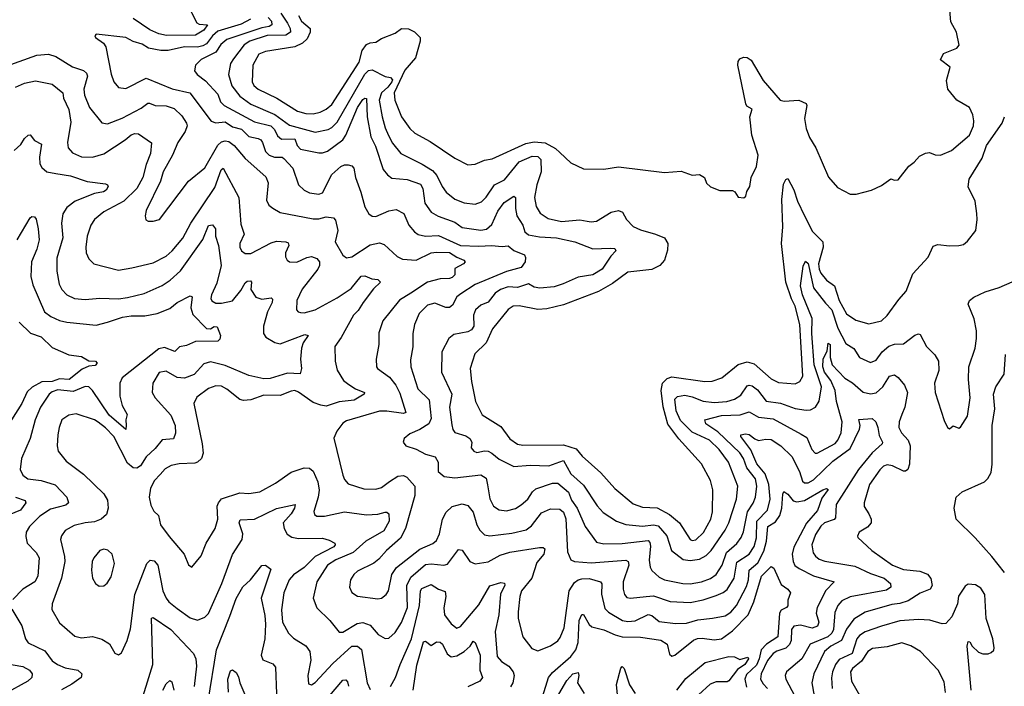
# Model space of a CAD drawing. Extents: x 1933546 to 2138868, y 524910 to 667279.
# Tile 296 of 466: x 2029748 to 2035102, y 628466 to 632093. Entities that reach past the tile are written whole.
import ezdxf

# ---------------------------------------------------------------- set-up
doc = ezdxf.new("R2010")
doc.units = 0

msp = doc.modelspace()

# ---------------------------------------------------------------- linework, layer by layer
at = {"layer": '0CON10XD'}
for points in [[(2030651.7, 632191.7), (2030711.1, 632075), (2030725, 632067.6), (2030770, 632065), (2030750.5, 632035), (2030705, 632009), (2030546.9, 632006.9), (2030505, 632016.5), (2030456.8, 632036.8), (2030365, 632099.3)], [(2031099.5, 632105), (2031117.1, 632085), (2031118.7, 632065), (2031105.6, 632055), (2031065, 632048.9), (2030875.3, 631985), (2030842.7, 631957.3), (2030815, 631915.6), (2030735, 631875.3), (2030704.4, 631845), (2030699.2, 631815), (2030714.2, 631794.2), (2030759.6, 631759.6), (2030825, 631687.1), (2030840, 631645), (2030860.4, 631625), (2031025, 631536.5), (2031114.4, 631514.4), (2031133.3, 631495), (2031151, 631461), (2031172.2, 631442.2), (2031244.8, 631444.8), (2031257.8, 631407.8), (2031275, 631389.1), (2031375, 631367.7), (2031395, 631367.7), (2031422.2, 631377.8), (2031505, 631439.7), (2031521.1, 631465), (2031585, 631614.6), (2031615, 631658.2), (2031625, 631665.7), (2031634, 631664), (2031638.5, 631565), (2031658.6, 631455), (2031682.8, 631405), (2031725, 631278), (2031747.7, 631247.7), (2031771.2, 631231.2), (2031855, 631223.1), (2031928.7, 631198.7), (2031940.3, 631175), (2031950.9, 631095), (2031985.2, 631045.2), (2032023.8, 631023.8), (2032115, 630991), (2032155, 630962.4), (2032255, 630946.9), (2032287.5, 630952.5), (2032315, 630978.9), (2032349, 631051), (2032381.9, 631098.1), (2032435, 631132.5), (2032444.4, 631124.4), (2032443.7, 631065), (2032451, 631025), (2032483.7, 630975), (2032495, 630937.9), (2032515, 630921.9), (2032575, 630910.6), (2032667.5, 630905), (2032766.7, 630885), (2032865, 630845.5), (2032959.7, 630849.7), (2032985, 630848), (2032989.2, 630835), (2032963.3, 630806.7), (2032915.4, 630735), (2032865.8, 630705), (2032785, 630692.5), (2032704.2, 630655), (2032655, 630640), (2032577.5, 630632.5), (2032545, 630638.2), (2032515, 630656.5), (2032455, 630636.2), (2032405, 630638.7), (2032363.5, 630625), (2032334.7, 630605), (2032295, 630555.5), (2032255, 630539.4), (2032226, 630514), (2032216.8, 630485), (2032217.6, 630425), (2032205, 630405.5), (2032185, 630394.6), (2032109.8, 630380.2), (2032081.6, 630358.4), (2032043.3, 630285), (2032041.8, 630175), (2032097.8, 630055), (2032085.3, 629985), (2032098.1, 629888.1), (2032103.7, 629863.7), (2032115, 629847.8), (2032175, 629829.6), (2032195.6, 629815), (2032206.5, 629795), (2032203.5, 629763.5), (2032218, 629745), (2032235, 629738.2), (2032275, 629747.3), (2032295, 629745.3), (2032316.2, 629735), (2032355, 629701.9), (2032435, 629661.8), (2032525, 629670), (2032625, 629665.2), (2032705, 629694.6), (2032745, 629622.5), (2032815, 629560.4), (2032888.5, 629448.5), (2032921, 629411), (2032994, 629364), (2033045, 629346.6), (2033135, 629337.3), (2033195, 629345.6), (2033219.5, 629339.5), (2033266.9, 629285), (2033293.2, 629205), (2033355.8, 629155.8), (2033395, 629151.2), (2033445, 629157.2), (2033481.4, 629178.6), (2033508.6, 629205), (2033584.7, 629315), (2033604.7, 629355), (2033646.4, 629485), (2033654.1, 629555), (2033602, 629685), (2033551.9, 629755), (2033499.3, 629805), (2033405, 629849.2), (2033341.5, 629911.5), (2033317.3, 629965), (2033311, 630029), (2033325, 630042.8), (2033365, 630050), (2033405, 630041.3), (2033465, 630017.6), (2033525, 630009.8), (2033594.3, 630015.7), (2033635, 630028.1), (2033669.1, 630050.9), (2033705, 630100), (2033715, 630105.3), (2033730.5, 630100.5), (2033759.8, 630079.8), (2033808.3, 630018.3), (2033885.9, 630005.9), (2033965, 629978.4), (2034025, 629968.9), (2034049.1, 629970.9), (2034075, 629985.6), (2034095, 630017.5), (2034107.9, 630095), (2034068.3, 630215), (2034055.2, 630384.8), (2034057.7, 630467.7), (2034005.5, 630595), (2033994.5, 630645), (2034007.9, 630752.1), (2034021.2, 630778.8), (2034035, 630766.2), (2034064.5, 630634.5), (2034130, 630550), (2034165, 630514.6), (2034196.3, 630415), (2034240.3, 630330.3), (2034283.4, 630303.4), (2034315.3, 630255.3), (2034375, 630227.3), (2034405, 630240), (2034437.5, 630285), (2034475, 630317.2), (2034505, 630328.2), (2034555, 630329.4), (2034615, 630376.7), (2034635, 630384.2), (2034645, 630379.2), (2034679.1, 630315), (2034725, 630270), (2034743.8, 630235), (2034746.2, 630185), (2034723.6, 630115), (2034725.8, 630065), (2034775, 629912.5), (2034793.3, 629875), (2034805, 629867.5), (2034825, 629883.3), (2034855, 629870), (2034865, 629876.2), (2034902.2, 629935), (2034917.1, 630035), (2034907.5, 630135), (2034909.5, 630205), (2034943.5, 630305), (2034951.2, 630358.8), (2034950.6, 630400.6), (2034937.7, 630465), (2034905.6, 630545), (2034912.5, 630565), (2034936.4, 630583.6), (2034998.3, 630611.7), (2035075, 630635.7), (2035145, 630667.1)], [(2031167.9, 632127.9), (2031205, 632073.3), (2031218.3, 632045), (2031220.3, 632025), (2031195, 632007.7), (2031093.2, 632006.8), (2031000.4, 631975), (2030968.7, 631955), (2030910.5, 631880.5), (2030895.3, 631855), (2030884, 631795), (2030902.2, 631732.2), (2030945.8, 631675.8), (2031005, 631633.4), (2031136.1, 631576.1), (2031215, 631519.3), (2031355, 631481.6), (2031425, 631495.3), (2031445, 631506.1), (2031474.8, 631535.2), (2031624.6, 631795.4), (2031645, 631815.3), (2031665, 631820), (2031735, 631783.6), (2031765, 631778.2), (2031775, 631765.8), (2031771.1, 631755), (2031749.9, 631725), (2031715.9, 631695), (2031703.8, 631655), (2031718.6, 631565), (2031735, 631504.2), (2031753.3, 631463.3), (2031775, 631420.9), (2031820.5, 631365), (2031937.2, 631307.2), (2031992.2, 631272.2), (2032017.1, 631245), (2032045.2, 631185.2), (2032068.2, 631155), (2032115, 631115.4), (2032165, 631095.4), (2032225, 631088.7), (2032259, 631101), (2032285, 631126.4), (2032330.4, 631195), (2032385, 631221.3), (2032465, 631320), (2032535, 631350.7), (2032565, 631348.4), (2032582, 631332), (2032584.1, 631265), (2032559.5, 631195), (2032548.1, 631125), (2032556.8, 631076.8), (2032579.4, 631039.4), (2032621.3, 631011.3), (2032695, 630995.4), (2032794.2, 631004.2), (2032835, 630996), (2032855, 630992.2), (2032885, 630997.2), (2032964.4, 631045), (2033005, 631054.6), (2033025.5, 631045), (2033047.9, 631005), (2033085, 630967.8), (2033125, 630948.6), (2033205, 630926.5), (2033255.3, 630905.3), (2033273.5, 630875), (2033271.8, 630838.2), (2033254.2, 630785), (2033228.5, 630755), (2033185, 630733.1), (2033055, 630718.9), (2032972.4, 630657.6), (2032896.5, 630613.5), (2032705, 630540.7), (2032615, 630518.8), (2032565, 630516.2), (2032465, 630536.7), (2032432, 630535), (2032404.8, 630515.2), (2032319.3, 630410.7), (2032284.5, 630335.5), (2032222.5, 630275), (2032198.2, 630195), (2032204.7, 630125), (2032226.5, 630016.5), (2032262.7, 629942.7), (2032365, 629880.4), (2032413.3, 629813.3), (2032455, 629784), (2032485, 629778.1), (2032705, 629780.3), (2032775, 629758.5), (2032807.4, 629717.4), (2032908.2, 629628.2), (2032985, 629541.8), (2033085, 629458.8), (2033135, 629440.3), (2033215, 629436.9), (2033281.1, 629401.1), (2033336.8, 629355), (2033393.5, 629265), (2033405, 629259.1), (2033425, 629262.5), (2033467.1, 629302.9), (2033506.3, 629375), (2033516.2, 629416.2), (2033517.1, 629535), (2033504, 629585), (2033455, 629675.7), (2033332.9, 629812.9), (2033272.4, 629892.4), (2033246.5, 629986.5), (2033237.1, 630075), (2033244.4, 630115.6), (2033268.4, 630141.6), (2033295, 630149.3), (2033473.5, 630123.5), (2033514.1, 630125.9), (2033566.2, 630143.8), (2033655, 630216.9), (2033705, 630230.7), (2033741.4, 630221.4), (2033835, 630138.5), (2033875, 630118.8), (2033965, 630112.2), (2033990, 630125), (2034007.4, 630152.6), (2033991.1, 630435), (2033965.2, 630535), (2033944.8, 630574.8), (2033914.4, 630665), (2033890.4, 630875), (2033898.8, 630965), (2033892.9, 631115), (2033902.1, 631197.9), (2033915, 631223.8), (2033925, 631228.8), (2033957.8, 631167.8), (2033977, 631105), (2034016.4, 631026.4), (2034060, 630940), (2034115.8, 630885), (2034116.7, 630855), (2034091.9, 630765), (2034094.8, 630735.2), (2034104.1, 630714.1), (2034135, 630676.3), (2034179.4, 630645), (2034203.8, 630565), (2034245, 630492.5), (2034295, 630457.7), (2034365, 630438.2), (2034435, 630453.5), (2034465, 630483.1), (2034528.8, 630571.2), (2034568.9, 630615), (2034605, 630710), (2034689.1, 630800.9), (2034715, 630860), (2034740.6, 630869.4), (2034805, 630861.9), (2034855.7, 630864.3), (2034879.7, 630870.3), (2034902.1, 630887.9), (2034947.5, 630945), (2034955.6, 631005), (2034952.5, 631037.5)], [(2031265, 632116.2), (2031280.3, 632085), (2031327.2, 632045), (2031327.9, 632025), (2031311, 631989), (2031285.5, 631965), (2031245, 631944.3), (2031085, 631920.3), (2031048.9, 631905), (2031015.9, 631845), (2031012.4, 631755), (2031021.5, 631735), (2031045.5, 631715.5), (2031145.8, 631665.8), (2031258.5, 631595), (2031305, 631581.4), (2031345, 631580.7), (2031381.4, 631588.6), (2031415, 631605.3), (2031445, 631630.8), (2031595, 631862.1), (2031610.2, 631925), (2031633.3, 631956.7), (2031655, 631967.2), (2031685, 631970.8), (2031715, 631989.4), (2031790.2, 632019.8), (2031825, 632044.3), (2031863.2, 632043.2), (2031895, 632025.7), (2031925.7, 631995), (2031926.9, 631975), (2031900.4, 631885), (2031841.8, 631818.2), (2031784.8, 631695), (2031787.8, 631655), (2031824.1, 631565), (2031870.1, 631500.1), (2031897.1, 631475), (2031980.1, 631430.1), (2032115, 631338.9), (2032185, 631303.1), (2032225, 631305.8), (2032275, 631327.5), (2032316.7, 631335), (2032501, 631419), (2032545, 631427.4), (2032605, 631421.9), (2032661.5, 631391.5), (2032685, 631369.2), (2032745, 631313.8), (2032815, 631282), (2032925, 631280), (2033005, 631292.5), (2033255, 631261.2), (2033345, 631268.8), (2033405, 631246.7), (2033445, 631250), (2033472.5, 631235), (2033483.9, 631203.9), (2033505, 631182.5), (2033555, 631162.5), (2033625, 631163.3), (2033636.4, 631156.4), (2033655, 631126.7), (2033685.7, 631124.3), (2033696.7, 631133.3), (2033702.3, 631157.7), (2033718.8, 631185), (2033726.7, 631235), (2033755.7, 631294.3), (2033763.8, 631355), (2033729.1, 631465), (2033718.5, 631565), (2033731.2, 631605), (2033703, 631623), (2033696.1, 631635), (2033653.3, 631845), (2033654.4, 631865.6), (2033665, 631878.8), (2033685, 631888.8), (2033703.6, 631886.4), (2033725, 631872.5), (2033791.7, 631761.7), (2033883.9, 631653.9), (2033905, 631649.4), (2033985, 631655.6), (2034025, 631637.5), (2034028.8, 631625), (2034016, 631555), (2034025, 631500), (2034042.3, 631452.3), (2034076.7, 631395), (2034146.4, 631236.4), (2034195, 631180), (2034263.6, 631143.6), (2034296.4, 631143.6), (2034380, 631165), (2034435, 631190), (2034485, 631226.7), (2034505, 631218.8), (2034525, 631222), (2034583.6, 631296.4), (2034613, 631317), (2034640.7, 631349.3), (2034673, 631367), (2034695, 631370), (2034727, 631357), (2034755, 631356.2), (2034815, 631381.2), (2034914, 631465), (2034934, 631515), (2034937, 631543), (2034930.8, 631575), (2034913.3, 631615), (2034844.1, 631654.1), (2034796, 631715), (2034788.3, 631761.7), (2034808.8, 631835), (2034756, 631875), (2034772.1, 631907.9), (2034845, 631937.5), (2034856.8, 631953.2), (2034842.7, 632025), (2034811.6, 632081.6), (2034805.9, 632145)], [(2031002.7, 632095), (2030952.6, 632067.4), (2030825, 632029.4), (2030797.4, 632005), (2030765, 631961.1), (2030745, 631950.2), (2030715, 631943.9), (2030645, 631944.4), (2030555, 631925.7), (2030515.7, 631925.7), (2030448.5, 631938.5), (2030415, 631959.2), (2030365, 631974.5), (2030325, 631995.5), (2030165, 632013.3), (2030156.7, 632005), (2030161.2, 631995), (2030203.8, 631965), (2030216.2, 631945), (2030245.5, 631795.5), (2030259.4, 631755), (2030285, 631724.3), (2030325, 631718.1), (2030435.3, 631775.3), (2030576.8, 631716.8), (2030674.3, 631694.3), (2030790.1, 631540.1), (2030815, 631531.6), (2030865, 631537.5), (2030905, 631509), (2030955, 631497.6), (2030995, 631456.8), (2031045, 631446.8), (2031058.7, 631438.7), (2031068.8, 631425), (2031085, 631375.5), (2031104.5, 631355), (2031134.3, 631344.3), (2031174.7, 631344.7), (2031185, 631337.1), (2031233.8, 631285), (2031265, 631193.8), (2031295.5, 631165.5), (2031325, 631151.5), (2031375, 631143.6), (2031395, 631150), (2031445, 631250.5), (2031495, 631294.5), (2031515, 631303.3), (2031535, 631303.1), (2031555, 631297.5), (2031564.6, 631284.6), (2031573.8, 631235), (2031603.9, 631155), (2031624.6, 631074.6), (2031646.9, 631036.9), (2031664.4, 631024.4), (2031685, 631021.4), (2031755, 631053.5), (2031795, 631060), (2031837.6, 631037.6), (2031865, 630974.3), (2031895, 630938.1), (2031915, 630924.6), (2031955.8, 630915.8), (2032025, 630919.3), (2032145, 630863.8), (2032245, 630860), (2032314.2, 630864.2), (2032371.2, 630858.8), (2032405, 630862.9), (2032436.2, 630836.2), (2032493.8, 630813.8), (2032498.7, 630798.7), (2032496.2, 630775), (2032475, 630744.1), (2032395, 630722), (2032225, 630652.3), (2032148, 630602), (2032125, 630584.5), (2032101.2, 630538.8), (2032085, 630526.4), (2032065, 630526.8), (2032005, 630550), (2031965, 630539.1), (2031920.6, 630495), (2031895.5, 630435), (2031885.5, 630385), (2031886.3, 630313.7), (2031872.8, 630242.8), (2031874.6, 630205), (2031913.7, 630083.7), (2031974.7, 630024.7), (2031986.5, 629923.5), (2031973.5, 629895), (2031925, 629862.8), (2031869.5, 629840.5), (2031838.8, 629815), (2031833.3, 629795), (2031847.5, 629775), (2031905, 629755.5), (2031955, 629728.5), (2032006.9, 629715), (2032023.6, 629685), (2032024.3, 629634.3), (2032056.9, 629606.9), (2032115, 629601.2), (2032255, 629616.8), (2032285, 629599.2), (2032292.4, 629562.4), (2032305, 629486.2), (2032325, 629447.1), (2032355, 629426.4), (2032395, 629420.3), (2032445, 629433.3), (2032475, 629453.1), (2032512.1, 629485), (2032536, 629524), (2032555, 629540.3), (2032645, 629572.2), (2032675, 629570.7), (2032732.9, 629522.9), (2032749.5, 629479.5), (2032779.5, 629435), (2032822.5, 629335), (2032885, 629251.2), (2032925, 629241.6), (2033025, 629242.3), (2033165, 629259.2), (2033175, 629248), (2033178.8, 629228.8), (2033172, 629152), (2033176.9, 629115), (2033186.5, 629096.5), (2033225, 629059.4), (2033255, 629046.4), (2033354.8, 629024.8), (2033395, 629023.8), (2033456, 629035), (2033505, 629052.5), (2033536.2, 629073.8), (2033567.8, 629125), (2033592.5, 629195), (2033647.7, 629242.3), (2033671.4, 629275), (2033684.1, 629305.9), (2033705.1, 629414.9), (2033737.2, 629462.8), (2033749.5, 629495), (2033756.4, 629555), (2033749.1, 629595), (2033702.1, 629655), (2033684.1, 629705), (2033665, 629736.2), (2033545, 629849.8), (2033479.6, 629895), (2033473.7, 629916.3), (2033565, 629938.8), (2033666.9, 629943.1), (2033715, 629959.3), (2033765, 629930.3), (2033845, 629922.1), (2033997.1, 629837.1), (2034029, 629819), (2034055, 629754.2), (2034074.2, 629735), (2034085, 629733.8), (2034183.3, 629786.7), (2034197.9, 629805), (2034214.8, 629845), (2034220.9, 629905), (2034189.8, 630015), (2034182.7, 630075), (2034159.9, 630129.9), (2034124.2, 630175), (2034115.9, 630204.1), (2034116.7, 630245), (2034138.6, 630291.4), (2034145, 630332.5), (2034155.2, 630325), (2034155.8, 630255.8), (2034167.1, 630215), (2034235, 630142.7), (2034277, 630117), (2034335, 630066.6), (2034375, 630057.6), (2034405, 630062), (2034442.3, 630095), (2034477.3, 630152.7), (2034505, 630160), (2034525, 630145.5), (2034560, 630105), (2034576.4, 630065), (2034561.6, 629985), (2034544.5, 629944.5), (2034530.3, 629905), (2034529.1, 629875), (2034543.6, 629845), (2034579.4, 629805), (2034589.7, 629775), (2034586.4, 629675), (2034578.6, 629645), (2034565, 629635.8), (2034555, 629636.9), (2034495, 629665.9), (2034465, 629670.4), (2034445, 629663.5), (2034425, 629643.1), (2034369.1, 629565), (2034340.5, 629465), (2034340.5, 629445), (2034365.5, 629405), (2034377.5, 629375), (2034377.8, 629355), (2034357.6, 629332.4), (2034314, 629305), (2034303.9, 629283.9), (2034306.7, 629275), (2034382.7, 629205), (2034495, 629125.3), (2034555, 629101.4), (2034643.1, 629093.1), (2034685, 629076.4), (2034703.3, 629053.3), (2034709.6, 629015), (2034699.2, 628995), (2034645, 628972.5), (2034579.2, 628930.8), (2034535, 628916.1), (2034491.5, 628911.5), (2034345, 628869.1), (2034285, 628832.3), (2034245, 628777.9), (2034216.9, 628715), (2034159.3, 628685), (2034124.2, 628655), (2034066.4, 628535), (2034056.5, 628485), (2034067.6, 628415)], [(2029675, 631840), (2029841.3, 631898.7), (2029905, 631904.6), (2029945, 631892.9), (2030035, 631836), (2030095, 631816.4), (2030111.6, 631801.6), (2030117.3, 631785), (2030097.8, 631715), (2030101.5, 631681.5), (2030127.3, 631615), (2030195, 631531.1), (2030225.5, 631525.5), (2030305, 631556.5), (2030409, 631611), (2030445, 631638.2), (2030455, 631638.5), (2030485, 631626.6), (2030545, 631624.8), (2030588.6, 631608.6), (2030629.9, 631569.9), (2030655, 631530), (2030658.8, 631515), (2030648.9, 631485), (2030608.7, 631425), (2030578.5, 631355), (2030528.8, 631265), (2030513.6, 631215), (2030435.7, 631055), (2030430, 631025), (2030433.6, 631003.6), (2030446.2, 630996.2), (2030475, 630995.7), (2030508.6, 631005), (2030667.1, 631215), (2030755, 631287.5), (2030825, 631409.3), (2030845, 631428.4), (2030865, 631434), (2030885, 631429.6), (2030915, 631408.2), (2030975, 631338.2), (2031086.9, 631236.9), (2031099.3, 631205), (2031090.4, 631110.4), (2031103.2, 631083.2), (2031125, 631067.8), (2031165, 631044.5), (2031345, 631009.4), (2031375, 631010), (2031415, 631020.9), (2031455, 631013.8), (2031465, 631002.5), (2031477.7, 630945), (2031464.4, 630885), (2031505, 630810.8), (2031525, 630797.1), (2031555, 630803.1), (2031655, 630867.9), (2031705, 630878.8), (2031730, 630870), (2031800.6, 630805), (2031830.3, 630790.3), (2031905, 630785.2), (2031986.3, 630823.7), (2032015, 630828.8), (2032085, 630825.9), (2032125, 630800), (2032163.8, 630785), (2032170.8, 630775), (2032162, 630765), (2032115, 630738.8), (2032114.4, 630705), (2032100.4, 630689.6), (2032085, 630684.1), (2032035, 630683.6), (2031965, 630664.2), (2031874.5, 630605.5), (2031813, 630567), (2031722.1, 630455), (2031701.4, 630388.6), (2031701.1, 630325), (2031686.9, 630245), (2031688.1, 630205), (2031694.2, 630195), (2031758.4, 630148.4), (2031794, 630105), (2031815, 630060.8), (2031848.1, 629955), (2031835, 629950.8), (2031745, 629963.8), (2031705, 629962.7), (2031525, 629910.9), (2031505, 629897.1), (2031473.5, 629855), (2031455.8, 629815.8), (2031505.6, 629615), (2031515, 629591.2), (2031535, 629568.6), (2031620, 629540), (2031685, 629538.8), (2031715, 629548.5), (2031759.3, 629580.7), (2031805, 629609.2), (2031835, 629612.7), (2031853.9, 629603.9), (2031897.1, 629555), (2031896.9, 629505), (2031847.1, 629325), (2031818.5, 629271.5), (2031743.1, 629205), (2031701.7, 629158.3), (2031673.8, 629136.2), (2031585, 629091.8), (2031564.5, 629075), (2031547.5, 629045), (2031542.2, 629005), (2031555, 628976), (2031585, 628957.1), (2031695, 628941.9), (2031715, 628945.8), (2031742, 628965), (2031753.6, 628986.4), (2031772.7, 629075), (2031798.1, 629111.9), (2031925, 629212.5), (2031995, 629242.7), (2032015, 629260), (2032030.3, 629295), (2032047.8, 629375), (2032067.1, 629412.9), (2032100, 629445), (2032155, 629458.2), (2032185, 629450), (2032215, 629414.4), (2032234.8, 629344.8), (2032250.8, 629315), (2032275, 629290.9), (2032305, 629284.6), (2032425, 629299.1), (2032501.9, 629318.1), (2032530.5, 629339.5), (2032585, 629409.3), (2032635, 629431.5), (2032685, 629429.6), (2032705, 629413.6), (2032717.6, 629377.6), (2032727.2, 629197.2), (2032745.8, 629155), (2032764.6, 629144.6), (2032855, 629138.3), (2033045, 629152.9), (2033056.5, 629145), (2033060.9, 629125), (2033030, 629035), (2033029.6, 628995), (2033036.7, 628965), (2033050.2, 628950.2), (2033070, 628945), (2033154.7, 628954.7), (2033195, 628959.1), (2033285, 628928), (2033395, 628922.7), (2033465, 628936.9), (2033535, 628960.8), (2033573.9, 628976.1), (2033595, 628993.8), (2033633, 629055), (2033648.4, 629141.6), (2033714.9, 629185.1), (2033742.5, 629227.5), (2033755, 629273.3), (2033756.2, 629363.8), (2033813.8, 629425), (2033829.4, 629485), (2033822.1, 629565), (2033802.2, 629622.2), (2033757.2, 629677.2), (2033723.5, 629753.5), (2033670, 629825), (2033669.4, 629835), (2033695, 629840.2), (2033715, 629836.5), (2033745, 629811.8), (2033765, 629804), (2033805, 629811.2), (2033835, 629808.5), (2033886.4, 629775), (2033946.7, 629716.7), (2033988.8, 629635), (2034005, 629582.2), (2034015, 629573.1), (2034035, 629572.5), (2034065, 629590.3), (2034169.6, 629690.4), (2034265, 629759.4), (2034314.4, 629865), (2034318.1, 629885), (2034311.7, 629918.3), (2034383, 629923), (2034404.5, 629904.5), (2034414.7, 629875), (2034421.3, 629831.3), (2034439.6, 629795), (2034437.7, 629785), (2034383.3, 629736.7), (2034309.3, 629645), (2034187.3, 629455), (2034185, 629381.9), (2034176.6, 629373.4), (2034125.5, 629355), (2034105, 629338), (2034075, 629292.5), (2034055, 629236.7)], [(2029725, 631725.9), (2029775, 631747.7), (2029835, 631760.4), (2029925, 631741.5), (2029982.2, 631695), (2029986.2, 631665), (2030014.7, 631604.7), (2030027.2, 631535), (2030008.5, 631425), (2030011.5, 631395), (2030035, 631368.2), (2030085, 631347.3), (2030145, 631344), (2030205, 631363.3), (2030321.9, 631438.1), (2030355, 631465.5), (2030375, 631472.9), (2030395, 631472), (2030465, 631422.5), (2030459.6, 631365), (2030435.7, 631305), (2030417.5, 631235), (2030385.8, 631175), (2030314.8, 631105.2), (2030205, 631047.1), (2030155.6, 631005), (2030135.5, 630975), (2030115.5, 630914.5), (2030108.1, 630855), (2030110.6, 630825), (2030125, 630792), (2030152, 630765), (2030285, 630730.9), (2030357.8, 630742.2), (2030475, 630770), (2030545, 630806.9), (2030578.2, 630835), (2030635, 630903.5), (2030679.6, 630985), (2030810.2, 631179.8), (2030844.8, 631275), (2030855, 631285.6), (2030940.4, 631125), (2030950.4, 630980.4), (2030968.8, 630925), (2030944.6, 630875), (2030945.5, 630855), (2030955, 630835.8), (2030975, 630821.1), (2031005, 630820), (2031115, 630878.7), (2031145, 630887.1), (2031195, 630884.4), (2031207.8, 630877.8), (2031211.1, 630865), (2031194.6, 630825), (2031193.2, 630803.2), (2031201.9, 630785), (2031215, 630775.6), (2031255, 630773.9), (2031310.4, 630799.6), (2031335, 630804), (2031365, 630793.1), (2031377.8, 630775), (2031378, 630755), (2031369.6, 630735), (2031285, 630627.3), (2031255.7, 630565.7), (2031254.4, 630515), (2031263, 630503), (2031275, 630498.9), (2031295, 630498.5), (2031355, 630514.7), (2031475, 630580), (2031550.3, 630629.8), (2031605, 630698.1), (2031625, 630700), (2031663.5, 630683.5), (2031695, 630678.4), (2031710.6, 630665), (2031672.4, 630627.6), (2031615.6, 630555), (2031589.3, 630510.7), (2031562.9, 630485), (2031495.9, 630364.1), (2031461.9, 630315), (2031463.2, 630235), (2031475.3, 630185.3), (2031509.2, 630129.2), (2031538.6, 630108.6), (2031575, 630085.4), (2031623.8, 630065), (2031622, 630055), (2031567.1, 630022.9), (2031486, 630014), (2031415, 629990.7), (2031385, 629994.8), (2031345, 630010.9), (2031265, 630066.8), (2031245, 630074.7), (2031225, 630072.7), (2031165, 630048.9), (2031075, 630049.5), (2031005, 630023.9), (2030965, 630020.7), (2030945, 630026.2), (2030875, 630082.9), (2030845, 630098.5), (2030815, 630101.5), (2030775, 630086.2), (2030710.9, 630039.1), (2030694.4, 630005), (2030740.7, 629785), (2030745.3, 629735), (2030737.3, 629705), (2030715.7, 629685), (2030700.3, 629679.7), (2030615, 629677.3), (2030572.9, 629667.1), (2030540.2, 629649.8), (2030511.3, 629618.7), (2030482.2, 629585), (2030460, 629545), (2030452.9, 629495), (2030461.1, 629451.1), (2030478.3, 629418.3), (2030502.5, 629395), (2030514.3, 629345), (2030560.4, 629280.4), (2030642.5, 629185), (2030666.4, 629126.4), (2030685, 629113.8), (2030735, 629176.2), (2030761.5, 629245), (2030810.9, 629325), (2030826.5, 629375), (2030823, 629447), (2030828.7, 629465), (2030845, 629485.4), (2030945, 629518.7), (2030995, 629514.6), (2031055, 629524), (2031139.1, 629570.9), (2031225, 629631.3), (2031295, 629654.7), (2031325, 629653.6), (2031345, 629637.1), (2031368.8, 629578.8), (2031377.6, 629532.4), (2031372, 629495), (2031347.4, 629417.4), (2031351.7, 629401.7), (2031365, 629392.7), (2031405, 629392.2), (2031515, 629414.7), (2031635, 629400), (2031695, 629403.2), (2031735, 629413.5), (2031745, 629413.3), (2031755, 629404), (2031757.1, 629365), (2031728.5, 629311.5), (2031630.7, 629255), (2031561.8, 629195), (2031467.3, 629155), (2031422.2, 629125), (2031364.6, 629035), (2031344.5, 628945.5), (2031365, 628894), (2031434.7, 628824.7), (2031485, 628760), (2031505, 628760.4), (2031582.9, 628807.1), (2031615, 628813.1), (2031655, 628798.4), (2031697.6, 628747.6)], [(2034952.5, 631037.5), (2034943.8, 631105), (2034905, 631183.3), (2034911.2, 631225), (2034981.2, 631338.8), (2035005, 631408), (2035091.2, 631528.8), (2035103.6, 631565)], [(2029718.7, 631381.3), (2029755, 631413.8), (2029773.6, 631446.4), (2029795, 631463.8), (2029805.8, 631465.8), (2029828, 631435), (2029866.2, 631416.2), (2029856.1, 631345), (2029858.2, 631308.2), (2029868.1, 631288.1), (2029895.7, 631265.7), (2029945, 631255.3), (2030025, 631243.4), (2030115, 631211.8), (2030215, 631200), (2030226.2, 631195), (2030230, 631185), (2030219.2, 631165), (2030203.5, 631156.5), (2030155, 631146.8), (2030049.4, 631105), (2030005, 631070.9), (2029983.5, 631036.5), (2029975.9, 630985), (2029982.4, 630905), (2029950, 630795), (2029951.2, 630725), (2029963.3, 630653.3), (2029978.1, 630625), (2030005, 630596.7), (2030046.7, 630576.7), (2030105, 630570.4), (2030185, 630576.8), (2030285, 630573.2), (2030335, 630580.5), (2030425, 630602.4), (2030523.9, 630646.1), (2030567.3, 630675), (2030622.8, 630727.2), (2030745, 630896.4), (2030775, 630972.5), (2030796.4, 630976.4), (2030812.5, 630955), (2030813.8, 630915), (2030830, 630865), (2030844.7, 630755), (2030820.2, 630659.8), (2030791.9, 630595), (2030788.5, 630575), (2030792.9, 630562.9), (2030815, 630550.4), (2030845, 630550), (2030905, 630563.8), (2030951.3, 630618.7), (2030975, 630660.3), (2030985, 630669.8), (2031002.7, 630672.7), (2031008.2, 630665), (2031005.6, 630625), (2031033.3, 630583.3), (2031065, 630572.5), (2031115, 630580), (2031122.3, 630572.3), (2031121.1, 630555), (2031096.7, 630503.3), (2031074.6, 630425), (2031073.3, 630385), (2031086.5, 630365), (2031135, 630337.3), (2031165, 630329.6), (2031299.3, 630379.3), (2031316.2, 630375), (2031290, 630335), (2031281.5, 630305), (2031275.8, 630245), (2031280, 630195), (2031273.9, 630166.1), (2031205, 630169.7), (2031109.6, 630140.4), (2031075, 630138.9), (2030995, 630156.2), (2030865, 630211.7), (2030785, 630231.2), (2030749.9, 630220.1), (2030697.1, 630162.9), (2030645, 630141.9), (2030605.5, 630145.5), (2030545, 630180.4), (2030506.2, 630173.8), (2030471.5, 630115), (2030468.1, 630065), (2030484.4, 630035), (2030571, 629941), (2030593.1, 629885), (2030596, 629844), (2030585, 629812.5), (2030523.5, 629806.5), (2030485, 629760), (2030435.5, 629714.5), (2030404.8, 629665.2), (2030385, 629653.3), (2030365, 629654.7), (2030335, 629680.4), (2030260.5, 629825), (2030215, 629872.9), (2030175, 629903.3), (2030155, 629915.4), (2030055, 629949.1), (2030015, 629940.5), (2029977.5, 629915), (2029962.1, 629875), (2029955.4, 629835), (2029951.5, 629775), (2029956.7, 629745), (2030000.8, 629690.8), (2030095, 629620), (2030205, 629513.1), (2030225, 629478.8), (2030229.6, 629435), (2030219.5, 629400.5), (2030191.9, 629375), (2030155, 629361.6), (2030103.7, 629356.3), (2030045, 629341.3), (2029996.1, 629313.9), (2029975.6, 629285), (2029970.5, 629265), (2029991.9, 629171.9), (2029994, 629145), (2029975.4, 629055), (2029924.4, 628915), (2029923.3, 628885), (2029965, 628812), (2030048.3, 628738.3), (2030085, 628729.4), (2030145, 628736.4), (2030195, 628722.5), (2030236.6, 628696.6), (2030266.4, 628646.4), (2030285, 628637.5), (2030301.7, 628648.3), (2030333.1, 628715), (2030351.5, 628778.5), (2030373.8, 628965), (2030440.5, 629135), (2030458, 629152), (2030479.3, 629149.3), (2030499.3, 629125), (2030526.1, 628985), (2030544.6, 628945), (2030558.5, 628925), (2030605, 628889.6), (2030675, 628838.5), (2030715, 628826.9), (2030755, 628841.9), (2030775, 628862.9), (2030848.4, 629025), (2030905, 629182.5), (2030958.9, 629265), (2030962, 629295), (2030942, 629355), (2030947.5, 629372.5), (2031025, 629375.3), (2031145, 629434.2), (2031245.6, 629455.6), (2031242.5, 629435), (2031225.3, 629405), (2031181.5, 629355), (2031186.2, 629325), (2031203.3, 629293.3), (2031227.8, 629277.8), (2031265, 629270.8), (2031395, 629272.5), (2031431.9, 629261.9), (2031462.5, 629245), (2031464.4, 629235), (2031456.7, 629225), (2031355, 629171.8), (2031295, 629112), (2031237.7, 629072.3), (2031213.2, 629045), (2031185.3, 628975), (2031172.6, 628882.6), (2031177.5, 628815), (2031210, 628755), (2031238.1, 628728.1), (2031305, 628686.9), (2031325.5, 628655), (2031331.1, 628608.9), (2031314.4, 628525), (2031319.5, 628479.5), (2031335, 628474), (2031355, 628487.5), (2031450.5, 628589.5), (2031555, 628685.3), (2031585, 628683.8), (2031606.1, 628666.1), (2031638.5, 628485), (2031655, 628448.6)], [(2029735, 630895.7), (2029805, 631014.4), (2029815, 631022.2), (2029829.4, 631019.4), (2029837.3, 631007.3), (2029849.2, 630955), (2029853.8, 630895), (2029842.4, 630845), (2029811.8, 630775), (2029809.1, 630695), (2029819.7, 630649.7), (2029882.9, 630502.9), (2029917.5, 630477.5), (2029965, 630455.9), (2030005, 630446.6), (2030165, 630430.6), (2030225, 630446.8), (2030306.7, 630475), (2030355, 630482), (2030428.1, 630481.9), (2030495, 630494.2), (2030565, 630521.3), (2030605, 630553.8), (2030675, 630590), (2030685.6, 630585), (2030678.1, 630525), (2030689.2, 630489.1), (2030765, 630413.1), (2030785, 630410.6), (2030805, 630423.5), (2030821.3, 630421.3), (2030840, 630375), (2030837.5, 630355), (2030826.4, 630343.6), (2030705, 630341.6), (2030655, 630319.7), (2030616.6, 630313.4), (2030591.7, 630288.3), (2030535, 630309.7), (2030505, 630302.9), (2030305.6, 630145), (2030292.3, 630115), (2030292.2, 630045), (2030305, 629994), (2030332.2, 629945), (2030325.5, 629915), (2030327.5, 629885), (2030325, 629864), (2030235, 629941), (2030145, 630076.2), (2030125, 630096.2), (2030105, 630096.7), (2030039.2, 630070.8), (2029955, 630078.5), (2029925, 630068.1), (2029908, 630055), (2029860.8, 629985), (2029833.3, 629916.7), (2029804.6, 629815), (2029758.2, 629705), (2029751.5, 629645), (2029765.6, 629615), (2029792, 629595), (2029865, 629585.3), (2029941.7, 629561.8), (2030005.5, 629495), (2030014.3, 629465), (2029998.4, 629451.6), (2029915, 629429.7), (2029857.7, 629392.3), (2029800.9, 629335), (2029783.6, 629305), (2029780.9, 629280.9), (2029789.5, 629245), (2029838.5, 629195), (2029854.7, 629165), (2029847.6, 629065), (2029830, 629035), (2029765, 628994.5), (2029710.9, 628939.1)], [(2029745, 630446.7), (2029807.6, 630387.6), (2029865, 630368.1), (2029925, 630310), (2030015, 630268.9), (2030085, 630260.8), (2030125, 630236), (2030160, 630235), (2030168.8, 630225), (2030159.1, 630210.9), (2030125, 630207.8), (2030088.5, 630191.5), (2030016.7, 630135), (2029965, 630138.5), (2029925, 630125.2), (2029868, 630122), (2029815.6, 630094.4), (2029788.3, 630068.3), (2029759.7, 630005), (2029703.1, 629915)], [(2035103.3, 629085), (2035035, 629172.7), (2034944.7, 629274.7), (2034840, 629375), (2034830, 629435), (2034840.8, 629495), (2034874, 629525), (2034995, 629579.1), (2035013, 629597), (2035030.9, 629629.1), (2035036.9, 629675), (2035036.8, 629885), (2035050.4, 629975), (2035042.9, 630055), (2035057.1, 630095), (2035101.4, 630165), (2035108, 630272)], [(2031697.6, 628747.6), (2031735, 628725.6), (2031755, 628728.9), (2031790.3, 628759.7), (2031825, 628813.1), (2031856.6, 628895), (2031854.1, 629015), (2031875, 629059.7), (2031955, 629128.4), (2031985, 629132.9), (2032054.7, 629125.3), (2032075, 629130.9), (2032135, 629211.4), (2032155, 629207.1), (2032195.3, 629145.3), (2032225, 629132.5), (2032295, 629142.9), (2032360.3, 629179.7), (2032413.4, 629196.6), (2032575, 629221.8), (2032595, 629221.4), (2032604, 629215), (2032597.9, 629185), (2032560.7, 629139.3), (2032534, 629055), (2032476.9, 628985), (2032467.5, 628955), (2032458.3, 628871.7), (2032459.6, 628835), (2032484.7, 628734.7), (2032532.7, 628672.7), (2032565, 628658.9), (2032635, 628687.3), (2032675, 628714.6), (2032687.8, 628732.2), (2032709.7, 628785), (2032736.1, 628985), (2032765, 629030.9), (2032785, 629045.8), (2032805, 629050.7), (2032845, 629051.9), (2032907.1, 629035), (2032914.6, 629024.6), (2032912.2, 628967.7), (2032930, 628890), (2032949.5, 628869.5), (2033025.8, 628825), (2033055, 628819.5), (2033095, 628821.6), (2033165, 628856.6), (2033185, 628851.5), (2033225, 628819.3), (2033315, 628808.6), (2033375, 628810.5), (2033435, 628827.3), (2033516.5, 628836.5), (2033585, 628849.3), (2033615, 628870.4), (2033646.9, 628905), (2033700, 629010), (2033710.7, 629045), (2033715, 629097.3), (2033762.4, 629137.6), (2033795, 629201.3), (2033809.6, 629255), (2033817.4, 629335), (2033858.4, 629361.6), (2033881.9, 629395), (2033893.3, 629435), (2033898.3, 629511.7), (2033904.4, 629525.6), (2033925, 629511.8), (2033954.8, 629474.8), (2033975, 629470.5), (2034015, 629477.9), (2034116, 629535), (2034135, 629541.9), (2034145, 629537.5), (2034109.6, 629490.4), (2034086.7, 629423.3), (2034026.1, 629353.9), (2033957.1, 629222.9), (2033949.4, 629185), (2033954.2, 629145), (2033963.7, 629123.7), (2033986.4, 629106.4), (2034065, 629066.8), (2034178, 629035), (2034131.7, 628988.3), (2034085.3, 628895), (2034079.7, 628865), (2034094.3, 628815), (2034086.5, 628793.5), (2034058.3, 628781.7), (2033995, 628799.1), (2033957, 628793), (2033944.8, 628775), (2033943.2, 628715), (2033935, 628693.8), (2033915, 628673.7), (2033865, 628658.1), (2033844.7, 628645), (2033815, 628606.8), (2033780.2, 628535), (2033777.2, 628505), (2033790.5, 628480.5), (2033813.9, 628453.9)], [(2029725, 629495.3), (2029777.6, 629477.6), (2029781.8, 629465), (2029753.3, 629425), (2029691.2, 629398.8)], [(2030180.3, 629010.3), (2030205, 629012.5), (2030223.4, 629026.6), (2030245, 629061.2), (2030264.2, 629135), (2030252, 629185), (2030227.6, 629207.6), (2030205, 629212.5), (2030184.5, 629205.5), (2030151.1, 629165), (2030142.9, 629145), (2030138.1, 629098.1), (2030144.3, 629054.3), (2030161.2, 629025), (2030180.3, 629010.3)], [(2034055, 629236.7), (2034062.7, 629192.7), (2034075, 629173.5), (2034095, 629158.7), (2034127.1, 629147.1), (2034290.3, 629120.3), (2034375, 629080.6), (2034449.4, 629055), (2034483.3, 629025), (2034485.6, 629005), (2034461.4, 628988.6), (2034265, 628953.2), (2034218.9, 628931.1), (2034196.9, 628905), (2034181.6, 628868.4), (2034172.8, 628775), (2034165.3, 628754.7), (2034142.1, 628735), (2034047.5, 628695), (2034002, 628615), (2033918.5, 628545), (2033910.9, 628525), (2033913.6, 628505), (2033962.7, 628412.7)], [(2030772.5, 628385), (2030819.2, 628665), (2030891.3, 628848.7), (2030926, 628944), (2030962, 629008), (2031002.5, 629045), (2031065, 629124.3), (2031084.4, 629124.4), (2031114, 629104), (2031061.3, 628945), (2031081.3, 628851.3), (2031084.7, 628805), (2031080.8, 628725), (2031060.8, 628635), (2031071.2, 628611.2), (2031125, 628587.8), (2031139.8, 628569.8), (2031144.6, 628425)], [(2032592.5, 628415), (2032624.2, 628515), (2032645, 628541.1), (2032745, 628629.1), (2032772.5, 628665), (2032785.7, 628705), (2032790.5, 628825), (2032805, 628856.2), (2032815, 628856.7), (2032845, 628801.9), (2032859.2, 628789.2), (2032925, 628773.7), (2032985.8, 628745.8), (2033025, 628735.2), (2033125, 628734), (2033235, 628718.2), (2033269.4, 628695), (2033281.1, 628641.1), (2033295, 628630), (2033311.2, 628635), (2033412.9, 628717.1), (2033433.2, 628726.8), (2033459.2, 628729.1), (2033525, 628719.4), (2033565, 628724.8), (2033625, 628768.2), (2033709.7, 628855), (2033740.6, 628925), (2033782.8, 629065), (2033835, 629118), (2033848.3, 629108.3), (2033889.8, 629019.8), (2033926, 628995), (2033939.2, 628975), (2033924.4, 628935), (2033925.4, 628904.6), (2033918.6, 628895), (2033889.7, 628880.3), (2033880, 628865), (2033870.7, 628735), (2033809.8, 628695), (2033780.5, 628665), (2033769.9, 628615), (2033755, 628582.2), (2033700, 628530), (2033690.8, 628505), (2033701.3, 628461.4)], [(2031764.7, 628465.3), (2031791.8, 628515), (2031816.9, 628585), (2031878.8, 628725), (2031923.1, 628905), (2031928.3, 628985), (2031935, 628998), (2031985, 629019.5), (2032025, 628994.5), (2032061.8, 628981.8), (2032065.3, 628955.3), (2032054.1, 628894.1), (2032057.7, 628855), (2032095, 628805.5), (2032125, 628781.8), (2032145, 628791.2), (2032245, 628910), (2032305, 629013.1), (2032365, 629030.6), (2032385, 629028), (2032387, 629017), (2032363.3, 628966.8), (2032353.3, 628855), (2032333.5, 628765), (2032345, 628628.8), (2032368.8, 628601.2), (2032408.5, 628575), (2032431.8, 628545), (2032436.7, 628525), (2032430.4, 628485), (2032416.7, 628463.2)], [(2034922, 628445), (2034900, 628685), (2034905, 628710), (2034915, 628708.8), (2034927.1, 628685), (2034962.2, 628652.2), (2034985, 628642.9), (2035015, 628642.9), (2035030.3, 628649.7), (2035045, 628663.8), (2035047.8, 628675), (2035040.6, 628725), (2035004.5, 628835), (2034995.6, 628965), (2034975, 629000), (2034945, 629017.5), (2034905, 629021.2), (2034889.7, 629010.3), (2034853.2, 628956.8), (2034847.1, 628915), (2034816.4, 628843.6), (2034785, 628808), (2034765, 628805.6), (2034696.9, 628826.9), (2034635, 628829.3), (2034535, 628822.9), (2034435, 628793.7), (2034345, 628763.3), (2034315, 628743.2), (2034301.1, 628725), (2034274.5, 628645.5), (2034205, 628611.8), (2034183.7, 628585), (2034167.8, 628545), (2034163.3, 628513.3), (2034167.2, 628455)], [(2029706.3, 628886.3), (2029760.7, 628795), (2029780.5, 628725), (2029795, 628702.9), (2029885, 628658.5), (2029925.8, 628605.8), (2029953.1, 628585), (2029995, 628567.6), (2030063.8, 628553.8), (2030085.6, 628535), (2030081.9, 628515), (2030032.7, 628477.3), (2029975, 628447.1)], [(2030397.1, 628342.9), (2030472.9, 628585), (2030465, 628836.2), (2030475, 628841.1), (2030569.5, 628775), (2030693.8, 628645), (2030706.2, 628615), (2030709.6, 628575), (2030696.2, 628465)], [(2031887.9, 628445), (2031908.1, 628581.9), (2031945, 628708.8), (2031955, 628712), (2031985, 628687.8), (2032015, 628707.9), (2032035, 628707.3), (2032048.2, 628695), (2032072.8, 628642.8), (2032095, 628626.2), (2032125, 628631.8), (2032165, 628655.4), (2032197.8, 628685), (2032215, 628712), (2032225, 628704), (2032251.9, 628635), (2032250.7, 628555), (2032265.5, 628515), (2032250.6, 628495), (2032185, 628463.8)], [(2034783.4, 628433.4), (2034775, 628491.2), (2034741.9, 628555), (2034646.2, 628655), (2034595, 628686.5), (2034545, 628702.5), (2034465, 628681.1), (2034385, 628672.2), (2034360, 628655), (2034326.6, 628603.4), (2034277.3, 628562.7), (2034265.8, 628545), (2034271.9, 628495), (2034321.8, 628405)], [(2033321.9, 628445), (2033370.8, 628509.2), (2033475, 628595.4), (2033605, 628628.1), (2033635, 628626.2), (2033665, 628612.5), (2033707.5, 628625), (2033711.2, 628615), (2033690.8, 628585), (2033652.2, 628557.8), (2033604.1, 628495.9), (2033595, 628491.2), (2033535, 628491.1), (2033502.4, 628477.6), (2033440.1, 628419.9)], [(2029628.4, 628598.4), (2029765, 628574.7), (2029802.2, 628555), (2029816.4, 628535), (2029813.5, 628515), (2029793.5, 628495), (2029667.1, 628425)], [(2033004.6, 628365.4), (2032993.3, 628476.8), (2033016.7, 628565), (2033025, 628573.3), (2033035, 628562.5), (2033064.6, 628475), (2033095, 628427.3)], [(2030883.6, 628435), (2030880.8, 628505), (2030895, 628550), (2030905, 628556.2), (2030925, 628541.2), (2030937.6, 628517.6), (2030945.6, 628485), (2030992.3, 628375)], [(2032668.1, 628401.9), (2032722.7, 628497.3), (2032756.7, 628535), (2032785, 628542), (2032788, 628525), (2032780.8, 628485), (2032817.9, 628427.9)], [(2030527.5, 628445), (2030545, 628479.2), (2030565, 628497.5), (2030575, 628490), (2030586.6, 628445)], [(2031432.7, 628415), (2031505, 628498.9), (2031521.4, 628501.4), (2031530, 628490), (2031536.3, 628466.3)]]:
    msp.add_lwpolyline(points, dxfattribs=at)

doc.saveas('drawing.dxf')
